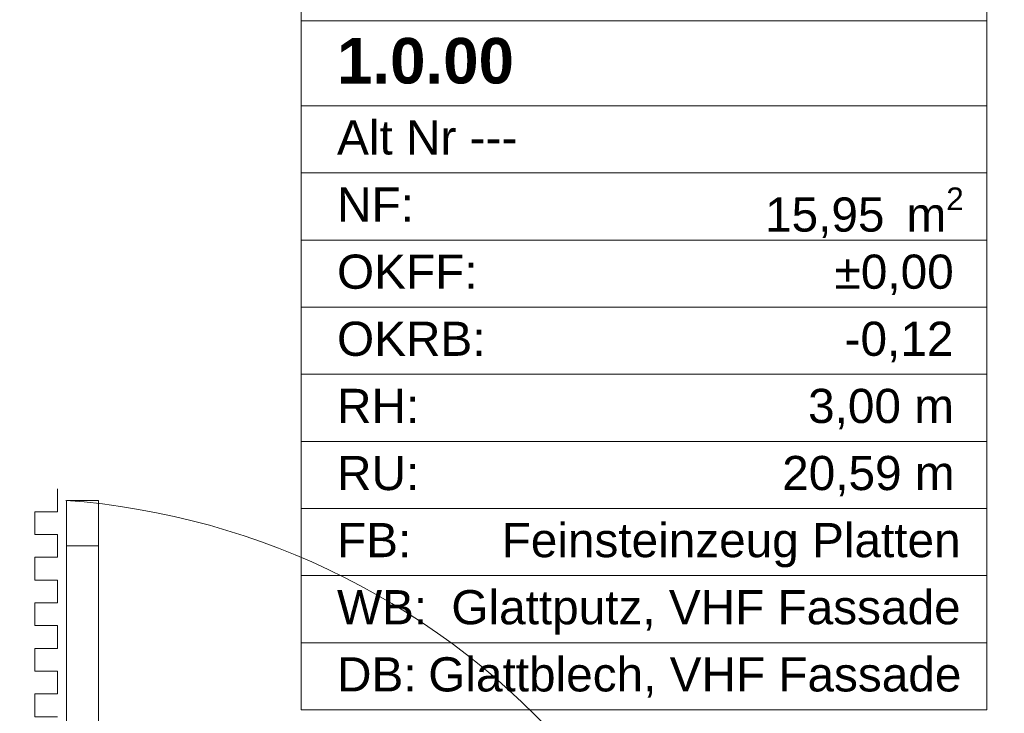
# Model space of a CAD drawing. Header units: metres. Extents: x -3.6 to 84.5, y -11 to 16.8.
# Tile 579 of 656: x 55.5 to 57.6, y -4.7 to -3.2. Entities that reach past the tile are written whole.
import ezdxf

# ---------------------------------------------------------------- set-up
doc = ezdxf.new("R2010")
doc.units = ezdxf.units.M
doc.header["$MEASUREMENT"] = 0
for name, color, linetype in [('152 - Bemaßung_ Beschriftung.Ausbau', 7, 'Continuous'), ('301 - Elemente.Linie', 7, 'Continuous'), ('401 - Zone.Raum_ Raumbegrenzung_ Whg.', 7, 'Continuous')]:
    doc.layers.add(name, color=color, linetype=linetype)
doc.styles.add('ERSTELLTER_STIL_1', font='txt')
doc.styles.add('ERSTELLTER_STIL_2', font='txt')
doc.dimstyles.new('ERSTELLTER_STIL__3', dxfattribs={"dimtxt": 0.1, "dimasz": 0.0532, "dimexe": 0.18, "dimexo": 0.0625, "dimgap": 0, "dimtad": 1, "dimtih": 1, "dimtoh": 1, "dimzin": 0, "dimdsep": 46, "dimtxsty": 'ERSTELLTER_STIL_2', "dimblk": 'ARROWHEAD_2', "dimblk1": 'ARROWHEAD_2', "dimblk2": 'ARROWHEAD_2', "dimcen": 0.09, "dimse1": 1, "dimse2": 1, "dimclrd": 7, "dimclre": 7, "dimclrt": 7, "dimazin": 0, "dimtfac": 1, "dimtdec": 4, "dimtmove": 0, "dimatfit": 3, "dimfxl": 1, "dimtolj": 1, "dimtzin": 0, "dimarcsym": 0})

# ---------------------------------------------------------------- blocks, each defined once
blk = doc.blocks.new('*D275')
at = {"layer": '152 - Bemaßung_ Beschriftung.Ausbau', "color": 7, "linetype": 'Continuous', "lineweight": 5}
for p, q in [((57.125, -8.6375), (57.125, -8.5325)), ((57.1452, -8.55), (57.1048, -8.62)), ((62.2952, -8.55), (62.2548, -8.62)), ((55.505, -8.585), (57.125, -8.585)), ((57.125, -8.585), (62.275, -8.585))]:
    blk.add_line(p, q, dxfattribs=at)
at = {"layer": '152 - Bemaßung_ Beschriftung.Ausbau', "color": 7, "lineweight": 5, "char_height": 0.1, "attachment_point": 7, "style": 'ERSTELLTER_STIL_2'}
for s, insert in [('\\A1;{\\pql;\\fArial|b0|i0|c0|p38;5,15}', (59.4911, -8.565)), ('\\A1;{\\pql;\\fArial|b0|i0|c0|p38;15}', (62.103, -8.565))]:
    blk.add_mtext(s, dxfattribs=dict(at, insert=insert))
blk = doc.blocks.new('ARROWHEAD_2')
at = {"color": 0, "linetype": 'Continuous', "lineweight": 0}
for p, q in [((-0.378, -0.655), (0.378, 0.655)), ((0, 0), (-1, 0))]:
    blk.add_line(p, q, dxfattribs=at)
blk = doc.blocks.new('*D276')
at = {"layer": '152 - Bemaßung_ Beschriftung.Ausbau', "color": 7, "linetype": 'Continuous', "lineweight": 5}
for p, q in [((62.275, -8.6375), (62.275, -8.5325)), ((62.425, -8.6375), (62.425, -8.5325)), ((62.2952, -8.55), (62.2548, -8.62)), ((62.4048, -8.62), (62.4452, -8.55)), ((57.125, -8.585), (62.275, -8.585)), ((62.275, -8.585), (62.425, -8.585)), ((62.425, -8.585), (62.4593, -8.585))]:
    blk.add_line(p, q, dxfattribs=at)
blk = doc.blocks.new('*D297')
at = {"layer": '152 - Bemaßung_ Beschriftung.Ausbau', "color": 7, "linetype": 'Continuous', "lineweight": 5}
for p, q in [((47.44, -9.1375), (47.44, -9.0325)), ((47.4602, -9.05), (47.4198, -9.12)), ((62.0552, -9.05), (62.0148, -9.12)), ((47.29, -9.085), (47.44, -9.085)), ((47.44, -9.085), (62.035, -9.085))]:
    blk.add_line(p, q, dxfattribs=at)
at = {"layer": '152 - Bemaßung_ Beschriftung.Ausbau', "color": 7, "lineweight": 5, "insert": (54.5415, -9.0844), "char_height": 0.1, "attachment_point": 7, "style": 'ERSTELLTER_STIL_2'}
blk.add_mtext('\\A1;{\\pql;\\fArial|b0|i0|c0|p38;14,59\\fArial|b0|i0|c0|p38;\\A1{\\H.66x;\\S5^  ;}}', dxfattribs=at)
blk = doc.blocks.new('*D298')
at = {"layer": '152 - Bemaßung_ Beschriftung.Ausbau', "color": 7, "linetype": 'Continuous', "lineweight": 5}
for p, q in [((62.035, -9.1375), (62.035, -9.0325)), ((62.0552, -9.05), (62.0148, -9.12)), ((62.2952, -9.05), (62.2548, -9.12)), ((47.44, -9.085), (62.035, -9.085)), ((62.035, -9.085), (62.275, -9.085))]:
    blk.add_line(p, q, dxfattribs=at)
at = {"layer": '152 - Bemaßung_ Beschriftung.Ausbau', "color": 7, "lineweight": 5, "insert": (62.0791, -9.065), "char_height": 0.1, "attachment_point": 7, "style": 'ERSTELLTER_STIL_2'}
blk.add_mtext('\\A1;{\\pql;\\fArial|b0|i0|c0|p38;24}', dxfattribs=at)
blk = doc.blocks.new('*D488')
at = {"layer": '152 - Bemaßung_ Beschriftung.Ausbau', "color": 7, "linetype": 'Continuous', "lineweight": 5}
for p, q in [((55.2302, -10.05), (55.1898, -10.12)), ((55.21, -10.1375), (55.21, -10.0325)), ((62.4048, -10.12), (62.4452, -10.05)), ((62.425, -10.1375), (62.425, -10.0325)), ((55.11, -10.085), (55.21, -10.085)), ((55.21, -10.085), (62.425, -10.085)), ((62.425, -10.085), (62.4593, -10.085))]:
    blk.add_line(p, q, dxfattribs=at)
at = {"layer": '152 - Bemaßung_ Beschriftung.Ausbau', "color": 7, "lineweight": 5, "char_height": 0.1, "attachment_point": 7, "style": 'ERSTELLTER_STIL_2'}
for s, insert in [('\\A1;{\\pql;\\fArial|b0|i0|c0|p38;7,21\\fArial|b0|i0|c0|p38;\\A1{\\H.66x;\\S5^  ;}}', (58.7353, -10.0844)), ('\\A1;{\\pql;\\fArial|b0|i0|c0|p38;10}', (55.2302, -10.065))]:
    blk.add_mtext(s, dxfattribs=dict(at, insert=insert))
blk = doc.blocks.new('*D526')
at = {"layer": '152 - Bemaßung_ Beschriftung.Ausbau', "color": 7, "linetype": 'Continuous', "lineweight": 5}
for p, q in [((54.7002, -9.55), (54.6598, -9.62)), ((54.68, -9.6375), (54.68, -9.5325)), ((58.0002, -9.55), (57.9598, -9.62)), ((54.38, -9.585), (54.68, -9.585)), ((54.68, -9.585), (57.98, -9.585))]:
    blk.add_line(p, q, dxfattribs=at)
at = {"layer": '152 - Bemaßung_ Beschriftung.Ausbau', "color": 7, "lineweight": 5, "insert": (56.197, -9.565), "char_height": 0.1, "attachment_point": 7, "style": 'ERSTELLTER_STIL_2'}
blk.add_mtext('\\A1;{\\pql;\\fArial|b0|i0|c0|p38;3,30}', dxfattribs=at)
blk = doc.blocks.new('*D527')
at = {"layer": '152 - Bemaßung_ Beschriftung.Ausbau', "color": 7, "linetype": 'Continuous', "lineweight": 5}
for p, q in [((58.0002, -9.55), (57.9598, -9.62)), ((57.98, -9.6375), (57.98, -9.5325)), ((58.3002, -9.55), (58.2598, -9.62)), ((54.68, -9.585), (57.98, -9.585)), ((57.98, -9.585), (58.28, -9.585))]:
    blk.add_line(p, q, dxfattribs=at)
at = {"layer": '152 - Bemaßung_ Beschriftung.Ausbau', "color": 7, "lineweight": 5, "insert": (58.0541, -9.565), "char_height": 0.1, "attachment_point": 7, "style": 'ERSTELLTER_STIL_2'}
blk.add_mtext('\\A1;{\\pql;\\fArial|b0|i0|c0|p38;30}', dxfattribs=at)
blk = doc.blocks.new('*D644')
at = {"layer": '152 - Bemaßung_ Beschriftung.Ausbau', "color": 7, "linetype": 'Continuous', "lineweight": 5}
for p, q in [((-0.165, -10.6375), (-0.165, -10.5325)), ((62.425, -10.6375), (62.425, -10.5325)), ((-0.1448, -10.55), (-0.1852, -10.62)), ((62.4048, -10.62), (62.4452, -10.55)), ((-0.1992, -10.585), (-0.165, -10.585)), ((-0.165, -10.585), (62.425, -10.585)), ((62.425, -10.585), (62.4593, -10.585))]:
    blk.add_line(p, q, dxfattribs=at)
at = {"layer": '152 - Bemaßung_ Beschriftung.Ausbau', "color": 7, "lineweight": 5, "insert": (30.959, -10.565), "char_height": 0.1, "attachment_point": 7, "style": 'ERSTELLTER_STIL_2'}
blk.add_mtext('\\A1;{\\pql;\\fArial|b0|i0|c0|p38;62,59}', dxfattribs=at)

msp = doc.modelspace()

# ---------------------------------------------------------------- linework, layer by layer
at = {"layer": '301 - Elemente.Linie', "color": 254, "linetype": 'Continuous', "lineweight": 13}
for points in [[(55.545, -4.314), (55.495, -4.314), (55.495, -4.264), (55.545, -4.264), (55.545, -4.214)], [(55.545, -4.414), (55.495, -4.414), (55.495, -4.364), (55.545, -4.364), (55.545, -4.314)], [(55.545, -4.514), (55.495, -4.514), (55.495, -4.464), (55.545, -4.464), (55.545, -4.414)], [(55.545, -4.614), (55.495, -4.614), (55.495, -4.564), (55.545, -4.564), (55.545, -4.514)], [(55.545, -4.714), (55.495, -4.714), (55.495, -4.664), (55.545, -4.664), (55.545, -4.614)]]:
    msp.add_lwpolyline(points, dxfattribs=at)
at = {"layer": '301 - Elemente.Linie', "color": 253, "linetype": 'Continuous', "lineweight": 13, "true_color": 0xa0a0a0}
for points in [[(55.635, -4.339), (55.565, -4.339), (55.565, -4.239), (55.635, -4.239)], [(55.635, -5.639), (55.565, -5.639), (55.565, -4.339), (55.635, -4.339)]]:
    msp.add_lwpolyline(points, close=True, dxfattribs=at)
at = {"layer": '301 - Elemente.Linie', "color": 140, "linetype": 'Continuous', "lineweight": 18, "true_color": 0x00aaff}
msp.add_arc((55.4446, -5.8595), 1.6248, 355.7469, 85.8157, dxfattribs=at)
at = {"layer": '301 - Elemente.Linie', "color": 7, "linetype": 'Continuous', "lineweight": 9}
msp.add_arc((55.0792, -5.7191), 1.0395, 358.3001, 88.3001, dxfattribs=at)
at = {"layer": '401 - Zone.Raum_ Raumbegrenzung_ Whg.', "color": 7, "linetype": 'Continuous', "lineweight": 9}
for p, q in [((56.0799, -2.9997), (56.0799, -4.6988)), ((56.0799, -3.1863), (56.0799, -2.9997)), ((57.5851, -4.6988), (57.5851, -2.9997)), ((57.5851, -2.9997), (57.5851, -3.1863)), ((57.5851, -3.1863), (56.0799, -3.1863)), ((56.0799, -3.1863), (57.5851, -3.1863)), ((56.0799, -3.3729), (56.0799, -3.1863)), ((57.5851, -3.1863), (57.5851, -3.3729)), ((57.5851, -3.3729), (56.0799, -3.3729)), ((56.0799, -3.3729), (57.5851, -3.3729)), ((56.0799, -3.5202), (56.0799, -3.3729)), ((57.5851, -3.3729), (57.5851, -3.5202)), ((57.5851, -3.5202), (56.0799, -3.5202)), ((56.0799, -3.5202), (57.5851, -3.5202)), ((56.0799, -3.6676), (56.0799, -3.5202)), ((57.5851, -3.5202), (57.5851, -3.6676)), ((57.5851, -3.6676), (56.0799, -3.6676)), ((56.0799, -3.6676), (57.5851, -3.6676)), ((56.0799, -3.8149), (56.0799, -3.6676)), ((57.5851, -3.6676), (57.5851, -3.8149)), ((57.5851, -3.8149), (56.0799, -3.8149)), ((56.0799, -3.8149), (57.5851, -3.8149)), ((56.0799, -3.9622), (56.0799, -3.8149)), ((57.5851, -3.8149), (57.5851, -3.9622)), ((57.5851, -3.9622), (56.0799, -3.9622)), ((56.0799, -3.9622), (57.5851, -3.9622)), ((56.0799, -4.1095), (56.0799, -3.9622)), ((57.5851, -3.9622), (57.5851, -4.1095)), ((57.5851, -4.1095), (56.0799, -4.1095)), ((56.0799, -4.1095), (57.5851, -4.1095)), ((56.0799, -4.2568), (56.0799, -4.1095)), ((57.5851, -4.1095), (57.5851, -4.2568)), ((57.5851, -4.2568), (56.0799, -4.2568)), ((56.0799, -4.2568), (57.5851, -4.2568)), ((56.0799, -4.4042), (56.0799, -4.2568)), ((57.5851, -4.2568), (57.5851, -4.4042)), ((57.5851, -4.4042), (56.0799, -4.4042)), ((56.0799, -4.4042), (57.5851, -4.4042)), ((56.0799, -4.5515), (56.0799, -4.4042)), ((57.5851, -4.4042), (57.5851, -4.5515)), ((57.5851, -4.5515), (56.0799, -4.5515)), ((56.0799, -4.5515), (57.5851, -4.5515)), ((56.0799, -4.6988), (56.0799, -4.5515)), ((57.5851, -4.5515), (57.5851, -4.6988)), ((56.0799, -4.6988), (57.5851, -4.6988)), ((57.5851, -4.6988), (56.0799, -4.6988))]:
    msp.add_line(p, q, dxfattribs=at)

# ---------------------------------------------------------------- texts
at = {"layer": '401 - Zone.Raum_ Raumbegrenzung_ Whg.', "color": 7, "lineweight": 9, "attachment_point": 1}
for s, insert, char_height, style in [('\\A1;{\\pqj;\\pt0;\\fArial|b1|i0|c0|p38;}', (57.5066, -3.201), 0.1, 'ERSTELLTER_STIL_1'), ('\\A1;{\\pql;\\pt0;\\fArial|b1|i0|c0|p38;1.0.00}', (56.1585, -3.2239), 0.1, 'ERSTELLTER_STIL_1'), ('\\A1;{\\pqj;\\pt0;\\fArial|b0|i0|c0|p38;}', (57.5066, -3.3876), 0.075, 'ERSTELLTER_STIL_2'), ('\\A1;{\\pqj;\\pt0;\\fArial|b0|i0|c0|p38;Alt Nr ---}', (56.1585, -3.4048), 0.075, 'ERSTELLTER_STIL_2'), ('\\A1;{\\pqj;\\pt0;\\fArial|b0|i0|c0|p38;NF: }', (56.1585, -3.5521), 0.075, 'ERSTELLTER_STIL_2'), ('\\A1;{\\pql;\\pt0,0.05;\\fArial|b0|i0|c0|p38;15,95\\fArial|b0|i0|c0|p38;\\A1{\\H.66x;\\S^  ;}\\fArial|b0|i0|c0|p38; m\\fArial|b0|i0|c0|p38;\\A1{\\H.66x;\\S2^  ;}}', (57.098, -3.5521), 0.075, 'ERSTELLTER_STIL_2'), ('\\A1;{\\pqj;\\pt0;\\fArial|b0|i0|c0|p38;±0,00}', (57.2508, -3.6994), 0.075, 'ERSTELLTER_STIL_2'), ('\\A1;{\\pqj;\\pt0;\\fArial|b0|i0|c0|p38;OKFF: }', (56.1585, -3.6994), 0.075, 'ERSTELLTER_STIL_2'), ('\\A1;{\\pqj;\\pt0;\\fArial|b0|i0|c0|p38;OKRB: }', (56.1585, -3.8467), 0.075, 'ERSTELLTER_STIL_2'), ('\\A1;{\\pqj;\\pt0;\\fArial|b0|i0|c0|p38;-0,12}', (57.2727, -3.8467), 0.075, 'ERSTELLTER_STIL_2'), ('\\A1;{\\pqj;\\pt0;\\fArial|b0|i0|c0|p38;RH: }', (56.1585, -3.9941), 0.075, 'ERSTELLTER_STIL_2'), ('\\A1;{\\pqj;\\pt0;\\fArial|b0|i0|c0|p38;3,00 m}', (57.1925, -3.9941), 0.075, 'ERSTELLTER_STIL_2'), ('\\A1;{\\pqj;\\pt0;\\fArial|b0|i0|c0|p38;RU: }', (56.1585, -4.1414), 0.075, 'ERSTELLTER_STIL_2'), ('\\A1;{\\pqj;\\pt0;\\fArial|b0|i0|c0|p38;20,59 m}', (57.1356, -4.1414), 0.075, 'ERSTELLTER_STIL_2'), ('\\A1;{\\pqj;\\pt0;\\fArial|b0|i0|c0|p38;FB: }', (56.1585, -4.2887), 0.075, 'ERSTELLTER_STIL_2'), ('\\A1;{\\pqj;\\pt0;\\fArial|b0|i0|c0|p38;Feinsteinzeug Platten}', (56.5198, -4.2887), 0.075, 'ERSTELLTER_STIL_2'), ('\\A1;{\\pqj;\\pt0;\\fArial|b0|i0|c0|p38;Glattputz, VHF Fassade}', (56.4094, -4.436), 0.075, 'ERSTELLTER_STIL_2'), ('\\A1;{\\pqj;\\pt0;\\fArial|b0|i0|c0|p38;WB: }', (56.1585, -4.436), 0.075, 'ERSTELLTER_STIL_2'), ('\\A1;{\\pqj;\\pt0;\\fArial|b0|i0|c0|p38;Glattblech, VHF Fassade}', (56.3587, -4.5834), 0.075, 'ERSTELLTER_STIL_2'), ('\\A1;{\\pqj;\\pt0;\\fArial|b0|i0|c0|p38;DB: }', (56.1585, -4.5834), 0.075, 'ERSTELLTER_STIL_2')]:
    msp.add_mtext(s, dxfattribs=dict(at, insert=insert, char_height=char_height, style=style))

# ---------------------------------------------------------------- dimensions: what is measured, and where the dimension line sits
at = {"layer": '152 - Bemaßung_ Beschriftung.Ausbau', "color": 7, "linetype": 'Continuous', "lineweight": 5}
for base, p1, p2, picture, middle in [((62.03503, -9.085), (47.43999, 2.93566), (62.03503, 5.5375), '*D297', (54.84455, -9.015)), ((62.275, -9.085), (62.035, 5.5375), (62.275, 5.5375), '*D298', (62.1554, -9.015)), ((62.425, -10.585), (-0.165, -0.145), (62.425, 5.1), '*D644', (31.127, -10.515)), ((62.42503, -10.085), (55.20999, -8.085), (62.42503, 5.1), '*D488', (59.00026, -10.015)), ((62.275, -8.585), (57.125, -7.93), (62.275, 5.1), '*D275', (59.621, -8.515)), ((62.425, -8.585), (62.275, 5.1), (62.425, 5.1), '*D276', (62.1793, -8.515)), ((57.98, -9.585), (54.68, 0.7), (57.98, 0.25), '*D526', (56.3268, -9.515)), ((58.28, -9.585), (57.98, 0.25), (58.28, 0.25), '*D527', (58.1303, -9.515))]:
    dim = msp.add_linear_dim(base=base, p1=p1, p2=p2, dimstyle='ERSTELLTER_STIL__3', dxfattribs=at)
    dim.commit()
    dim.dimension.update_dxf_attribs({"geometry": picture, "text_midpoint": middle, "dimtype": 160})

doc.saveas('drawing.dxf')
